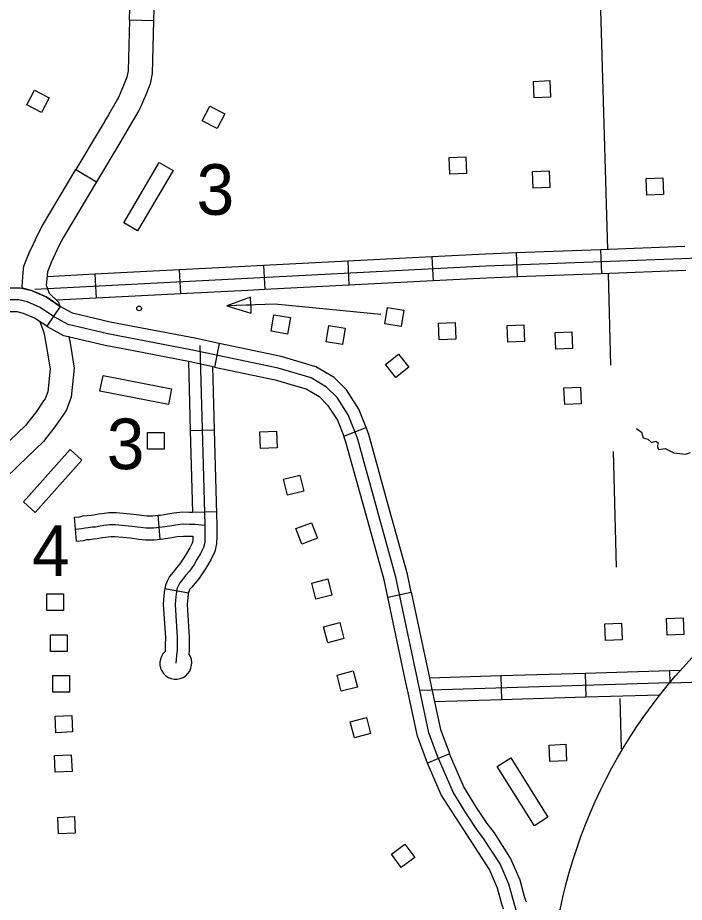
# Model space of a CAD drawing. Extents: x 1671357 to 13005564, y 567358 to 14261451.
# Drawn here: x 12758302.487 to 12758303.88, y 14259945.527 to 14259947.375 of the extents above; entities that cross this region are included whole.
import ezdxf

# ---------------------------------------------------------------- set-up
doc = ezdxf.new("R2010")
doc.units = 0
for name, color, linetype in [('31', 7, 'Continuous'), ('32', 7, 'Continuous'), ('35', 7, 'Continuous'), ('5', 7, 'Continuous'), ('56', 7, 'Continuous'), ('63', 7, 'Continuous')]:
    doc.layers.add(name, color=color, linetype=linetype)

msp = doc.modelspace()

# ---------------------------------------------------------------- linework, layer by layer
at = {"layer": '31'}
for p, q in [((12758302.7704, 14259947.3678), (12758302.7203, 14259947.3692)), ((12758302.6083, 14259947.0576), (12758302.6513, 14259947.0319)), ((12758302.6083, 14259947.0576), (12758302.6083, 14259947.0576)), ((12758302.5754, 14259946.7716), (12758302.5474, 14259946.7301)), ((12758302.9081, 14259946.6941), (12758302.8978, 14259946.6451)), ((12758303.1681, 14259946.5004), (12758303.2147, 14259946.5187)), ((12758303.2147, 14259946.5187), (12758303.2147, 14259946.5187)), ((12758303.2602, 14259946.1645), (12758303.3092, 14259946.1749)), ((12758303.3092, 14259946.1749), (12758303.3092, 14259946.1749)), ((12758303.3895, 14259945.8373), (12758303.3435, 14259945.8174))]:
    msp.add_line(p, q, dxfattribs=at)
for points in [[(12758302.7203, 14259947.3692), (12758302.7252, 14259947.5454)], [(12758302.7753, 14259947.544), (12758302.7704, 14259947.3678)], [(12758305.04, 14259947.5174), (12758305.0491, 14259946.9275), (12758305.0418, 14259946.9188), (12758305.028, 14259946.9136), (12758304.6186, 14259946.8988), (12758303.4653, 14259946.8559)], [(12758302.7203, 14259947.3692), (12758302.7174, 14259947.2635), (12758302.7149, 14259947.2505), (12758302.7066, 14259947.2293), (12758302.6966, 14259947.2065)], [(12758302.7704, 14259947.3678), (12758302.7674, 14259947.2581), (12758302.7633, 14259947.2366), (12758302.7529, 14259947.2101), (12758302.7425, 14259947.1864)], [(12758302.6966, 14259947.2065), (12758302.6956, 14259947.2042), (12758302.6764, 14259947.1721), (12758302.659, 14259947.1426), (12758302.6083, 14259947.0576)], [(12758302.7425, 14259947.1864), (12758302.7402, 14259947.1812), (12758302.7195, 14259947.1466), (12758302.702, 14259947.117), (12758302.6513, 14259947.0319)], [(12758302.5195, 14259946.9024), (12758302.5278, 14259946.9205), (12758302.5387, 14259946.9409), (12758302.6083, 14259947.0576)], [(12758302.6513, 14259947.0319), (12758302.5823, 14259946.9163), (12758302.5727, 14259946.8983), (12758302.565, 14259946.8814)], [(12758302.4984, 14259946.8426), (12758302.4995, 14259946.8555), (12758302.5108, 14259946.8834), (12758302.5195, 14259946.9024)], [(12758302.565, 14259946.8814), (12758302.5568, 14259946.8636), (12758302.5488, 14259946.8438), (12758302.5465, 14259946.8156), (12758302.5468, 14259946.814), (12758302.5523, 14259946.7991), (12758302.572, 14259946.7807), (12758302.5751, 14259946.7719)], [(12758303.4653, 14259946.8559), (12758302.5226, 14259946.8073)], [(12758302.4967, 14259946.8095), (12758302.4961, 14259946.813), (12758302.4984, 14259946.8426)], [(12758302.393, 14259946.8086), (12758302.4543, 14259946.8105), (12758302.492, 14259946.8107), (12758302.5153, 14259946.8047), (12758302.5459, 14259946.7916), (12758302.5754, 14259946.7716)], [(12758302.5755, 14259946.7717), (12758302.5618, 14259946.7812), (12758302.5459, 14259946.7916), (12758302.529, 14259946.7993), (12758302.5153, 14259946.8047), (12758302.4967, 14259946.8099)], [(12758303.463, 14259945.6568), (12758303.4476, 14259945.6769), (12758303.4248, 14259945.7116), (12758303.3971, 14259945.7569), (12758303.3643, 14259945.8324), (12758303.3461, 14259945.8809), (12758303.327, 14259945.9698), (12758303.2769, 14259946.2062), (12758303.1966, 14259946.4964), (12758303.1774, 14259946.5453), (12758303.1541, 14259946.5814), (12758303.1323, 14259946.6033), (12758303.0998, 14259946.6226), (12758303.0311, 14259946.6425), (12758302.8519, 14259946.6804), (12758302.6749, 14259946.7145), (12758302.5924, 14259946.7338), (12758302.5617, 14259946.7506), (12758302.5339, 14259946.7695), (12758302.5072, 14259946.7809), (12758302.4889, 14259946.7857), (12758302.4548, 14259946.7854), (12758301.5458, 14259946.757)], [(12758302.5474, 14259946.7301), (12758302.5218, 14259946.7474), (12758302.4991, 14259946.7572), (12758302.4858, 14259946.7606), (12758302.4553, 14259946.7604), (12758302.3946, 14259946.7585)], [(12758302.7348, 14259946.7285), (12758302.6801, 14259946.739), (12758302.6015, 14259946.7574), (12758302.5755, 14259946.7717)], [(12758302.5333, 14259946.7397), (12758302.539, 14259946.7233)], [(12758302.539, 14259946.7233), (12758302.542, 14259946.7147), (12758302.5478, 14259946.6826), (12758302.5545, 14259946.6412), (12758302.5495, 14259946.5935), (12758302.5439, 14259946.5789), (12758302.5408, 14259946.5743)], [(12758302.7253, 14259946.6793), (12758302.6696, 14259946.69), (12758302.5834, 14259946.7102), (12758302.5487, 14259946.7293), (12758302.5474, 14259946.7301)], [(12758302.9081, 14259946.6941), (12758302.8568, 14259946.705), (12758302.7348, 14259946.7285)], [(12758302.5939, 14259946.7093), (12758302.5972, 14259946.691), (12758302.605, 14259946.6426), (12758302.5986, 14259946.5818), (12758302.5886, 14259946.5556), (12758302.5822, 14259946.5462)], [(12758303.0816, 14259946.6539), (12758303.0371, 14259946.6668), (12758302.9081, 14259946.6941)], [(12758302.8978, 14259946.6451), (12758302.8469, 14259946.6559), (12758302.7253, 14259946.6793)], [(12758303.2147, 14259946.5187), (12758303.1998, 14259946.5567), (12758303.1737, 14259946.5972), (12758303.1479, 14259946.6232), (12758303.1098, 14259946.6457), (12758303.0816, 14259946.6539)], [(12758302.8978, 14259946.6451), (12758303.025, 14259946.6181), (12758303.0676, 14259946.6058)], [(12758303.0676, 14259946.6058), (12758303.0898, 14259946.5994), (12758303.1168, 14259946.5834), (12758303.1344, 14259946.5656), (12758303.155, 14259946.5338), (12758303.1681, 14259946.5004)], [(12758302.5408, 14259946.5743), (12758302.5258, 14259946.5522), (12758302.503, 14259946.5227), (12758302.453, 14259946.4746), (12758302.4259, 14259946.4484)], [(12758302.5822, 14259946.5462), (12758302.5664, 14259946.5228), (12758302.5404, 14259946.4892), (12758302.4878, 14259946.4385), (12758302.4607, 14259946.4123)], [(12758303.264, 14259946.3468), (12758303.2204, 14259946.5043), (12758303.2147, 14259946.5187)], [(12758303.2157, 14259946.3334), (12758303.1728, 14259946.4884), (12758303.1681, 14259946.5004)], [(12758303.3092, 14259946.1749), (12758303.3013, 14259946.2122), (12758303.264, 14259946.3468)], [(12758303.2602, 14259946.1645), (12758303.2526, 14259946.2003), (12758303.2157, 14259946.3334)], [(12758303.3092, 14259946.1749), (12758303.3457, 14259946.0024)], [(12758303.2967, 14259945.9921), (12758303.2602, 14259946.1645)], [(12758303.3457, 14259946.0024), (12758303.3515, 14259945.975), (12758303.3702, 14259945.888), (12758303.3875, 14259945.8418), (12758303.3895, 14259945.8373)], [(12758303.3435, 14259945.8174), (12758303.3411, 14259945.823), (12758303.322, 14259945.8739), (12758303.3025, 14259945.9646), (12758303.2967, 14259945.9921)], [(12758303.4705, 14259945.6883), (12758303.4681, 14259945.6914), (12758303.4459, 14259945.725), (12758303.4194, 14259945.7684), (12758303.3895, 14259945.8373)], [(12758303.3721, 14259945.7517), (12758303.3435, 14259945.8174)], [(12758303.5018, 14259945.5126), (12758303.4987, 14259945.5229), (12758303.4896, 14259945.5565), (12758303.4727, 14259945.5954), (12758303.3719, 14259945.7516)], [(12758303.5498, 14259945.527), (12758303.5469, 14259945.5367), (12758303.537, 14259945.5731), (12758303.517, 14259945.6191), (12758303.4829, 14259945.6719), (12758303.4705, 14259945.6883)], [(12758303.6047, 14259945.1766), (12758303.6017, 14259945.1832), (12758303.5931, 14259945.2117), (12758303.5358, 14259945.4865), (12758303.5228, 14259945.5298), (12758303.5133, 14259945.5648), (12758303.4948, 14259945.6073), (12758303.4619, 14259945.6584)]]:
    msp.add_lwpolyline(points, dxfattribs=at)
at = {"layer": '32'}
for p, q in [((12758303.705, 14259946.8899), (12758303.7069, 14259946.8399)), ((12758303.3524, 14259946.8752), (12758303.355, 14259946.8252)), ((12758303.5288, 14259946.8834), (12758303.5307, 14259946.8333)), ((12758303.0003, 14259946.857), (12758303.0029, 14259946.807)), ((12758303.1764, 14259946.8661), (12758303.1789, 14259946.8161)), ((12758302.6482, 14259946.8389), (12758302.6508, 14259946.7889)), ((12758302.8243, 14259946.848), (12758302.8268, 14259946.7979)), ((12758302.8474, 14259946.5128), (12758302.8974, 14259946.5142)), ((12758302.7848, 14259946.2855), (12758302.7803, 14259946.3354)), ((12758302.8523, 14259946.3419), (12758302.9023, 14259946.3433)), ((12758302.6097, 14259946.2815), (12758302.6053, 14259946.3314)), ((12758302.7942, 14259946.1826), (12758302.8434, 14259946.1735)), ((12758303.6727, 14259946.0052), (12758303.6743, 14259945.9552)), ((12758303.8489, 14259946.0106), (12758303.8497, 14259945.9856)), ((12758303.4965, 14259945.9998), (12758303.4981, 14259945.9498))]:
    msp.add_line(p, q, dxfattribs=at)
for points in [[(12758303.705, 14259946.8899), (12758303.5288, 14259946.8834)], [(12758303.8812, 14259946.8965), (12758303.705, 14259946.8899)], [(12758303.3524, 14259946.8752), (12758303.1764, 14259946.8661)], [(12758303.5288, 14259946.8834), (12758303.4641, 14259946.8809), (12758303.3524, 14259946.8752)], [(12758302.9484, 14259946.8544), (12758302.8243, 14259946.848)], [(12758303.0003, 14259946.857), (12758302.9484, 14259946.8544)], [(12758302.9484, 14259946.8544), (12758302.9484, 14259946.8544)], [(12758302.9484, 14259946.8544), (12758302.9484, 14259946.8544)], [(12758303.1764, 14259946.8661), (12758303.0003, 14259946.857)], [(12758302.6482, 14259946.8389), (12758302.548, 14259946.8337)], [(12758302.8243, 14259946.848), (12758302.6482, 14259946.8389)], [(12758303.5307, 14259946.8333), (12758303.4664, 14259946.8309), (12758303.355, 14259946.8252)], [(12758303.7069, 14259946.8399), (12758303.5307, 14259946.8333)], [(12758303.883, 14259946.8464), (12758303.7069, 14259946.8399)], [(12758303.1789, 14259946.8161), (12758303.0029, 14259946.807)], [(12758303.355, 14259946.8252), (12758303.1789, 14259946.8161)], [(12758302.8268, 14259946.7979), (12758302.6508, 14259946.7889)], [(12758302.9677, 14259946.8052), (12758302.8268, 14259946.7979)], [(12758303.0029, 14259946.807), (12758302.9677, 14259946.8052)], [(12758302.6508, 14259946.7889), (12758302.5678, 14259946.7846)], [(12758302.8675, 14259946.6897), (12758302.8779, 14259946.3154), (12758302.8777, 14259946.2923), (12758302.8775, 14259946.2788), (12758302.8749, 14259946.2684), (12758302.8686, 14259946.2558), (12758302.8614, 14259946.2431), (12758302.8554, 14259946.2329), (12758302.8456, 14259946.2184), (12758302.8375, 14259946.2094), (12758302.8308, 14259946.2012), (12758302.8254, 14259946.1943), (12758302.8226, 14259946.1885), (12758302.8195, 14259946.1817), (12758302.8183, 14259946.1756), (12758302.817, 14259946.1655), (12758302.8159, 14259946.1494), (12758302.8203, 14259946.0802), (12758302.8202, 14259946.0641), (12758302.8199, 14259946.0547), (12758302.8186, 14259946.0426), (12758302.8172, 14259946.0265)], [(12758302.8434, 14259946.6566), (12758302.8474, 14259946.5128)], [(12758302.8938, 14259946.646), (12758302.8974, 14259946.5142)], [(12758302.8474, 14259946.5128), (12758302.8521, 14259946.3417)], [(12758302.8974, 14259946.5142), (12758302.9023, 14259946.3379)], [(12758302.6053, 14259946.3314), (12758302.6157, 14259946.3323), (12758302.6237, 14259946.3342), (12758302.6316, 14259946.3349), (12758302.6399, 14259946.3359), (12758302.6456, 14259946.3364), (12758302.6554, 14259946.3383), (12758302.6637, 14259946.3393), (12758302.6774, 14259946.3413), (12758302.6925, 14259946.3414), (12758302.7284, 14259946.3377), (12758302.7462, 14259946.3353), (12758302.7564, 14259946.3342), (12758302.7693, 14259946.3344), (12758302.7803, 14259946.3354)], [(12758302.7803, 14259946.3354), (12758302.7852, 14259946.3358), (12758302.8004, 14259946.3382), (12758302.8131, 14259946.3405), (12758302.8321, 14259946.3423), (12758302.8459, 14259946.3417), (12758302.8521, 14259946.3417)], [(12758302.9023, 14259946.3379), (12758302.9029, 14259946.3156), (12758302.9027, 14259946.292), (12758302.9025, 14259946.2756), (12758302.8985, 14259946.2597), (12758302.8907, 14259946.244), (12758302.8831, 14259946.2306), (12758302.8766, 14259946.2195), (12758302.8653, 14259946.203), (12758302.8566, 14259946.1932), (12758302.8504, 14259946.1855), (12758302.8467, 14259946.1809), (12758302.8452, 14259946.1779), (12758302.8435, 14259946.1741), (12758302.8434, 14259946.1735)], [(12758302.6075, 14259946.3064), (12758302.6198, 14259946.3075), (12758302.6278, 14259946.3095), (12758302.6341, 14259946.31), (12758302.6424, 14259946.311), (12758302.6491, 14259946.3115), (12758302.6593, 14259946.3136), (12758302.667, 14259946.3145), (12758302.6793, 14259946.3163), (12758302.6913, 14259946.3163), (12758302.7254, 14259946.3128), (12758302.7432, 14259946.3104), (12758302.7553, 14259946.3092), (12758302.7706, 14259946.3094), (12758302.7883, 14259946.311), (12758302.8045, 14259946.3135), (12758302.8165, 14259946.3156), (12758302.8328, 14259946.3172), (12758302.8455, 14259946.3166), (12758302.8578, 14259946.3167), (12758302.8779, 14259946.3146)], [(12758302.6097, 14259946.2815), (12758302.6239, 14259946.2827), (12758302.6319, 14259946.2847), (12758302.6366, 14259946.2851), (12758302.6449, 14259946.2861), (12758302.6526, 14259946.2867), (12758302.6633, 14259946.2888), (12758302.6703, 14259946.2897), (12758302.6811, 14259946.2912), (12758302.6901, 14259946.2913), (12758302.7225, 14259946.288), (12758302.7402, 14259946.2856), (12758302.7541, 14259946.2841), (12758302.7719, 14259946.2843), (12758302.7848, 14259946.2855)], [(12758302.7848, 14259946.2855), (12758302.7914, 14259946.2861), (12758302.8086, 14259946.2888), (12758302.8198, 14259946.2908), (12758302.8334, 14259946.2921), (12758302.845, 14259946.2916), (12758302.8526, 14259946.2916)], [(12758302.8526, 14259946.2916), (12758302.8525, 14259946.2821), (12758302.8512, 14259946.2771), (12758302.8465, 14259946.2675), (12758302.8397, 14259946.2556), (12758302.8342, 14259946.2462), (12758302.8258, 14259946.2339), (12758302.8185, 14259946.2257), (12758302.8113, 14259946.2168), (12758302.804, 14259946.2076), (12758302.7999, 14259946.1991), (12758302.7954, 14259946.1893), (12758302.7942, 14259946.1826)], [(12758302.7942, 14259946.1826), (12758302.7936, 14259946.1795), (12758302.7921, 14259946.168), (12758302.7908, 14259946.1495), (12758302.7953, 14259946.0795), (12758302.7952, 14259946.0646), (12758302.7947, 14259946.0511)], [(12758302.8434, 14259946.1735), (12758302.8431, 14259946.1717), (12758302.842, 14259946.163), (12758302.841, 14259946.1493), (12758302.8454, 14259946.0809), (12758302.8453, 14259946.0636), (12758302.8449, 14259946.053), (12758302.8442, 14259946.0461)], [(12758303.8497, 14259945.9856), (12758304.6422, 14259946.0099), (12758305.452, 14259946.0406)], [(12758303.6727, 14259946.0052), (12758303.4965, 14259945.9998)], [(12758303.8719, 14259946.0113), (12758303.6727, 14259946.0052)], [(12758303.8497, 14259945.9856), (12758303.327, 14259945.9696)], [(12758303.4965, 14259945.9998), (12758303.3471, 14259945.9952)], [(12758303.4981, 14259945.9498), (12758303.3578, 14259945.9455)], [(12758303.6743, 14259945.9552), (12758303.4981, 14259945.9498)], [(12758303.8288, 14259945.9599), (12758303.6743, 14259945.9552)]]:
    msp.add_lwpolyline(points, dxfattribs=at)
msp.add_arc((12758302.8172, 14259946.0265), 0.0334, 132.3672, 36.097, dxfattribs=at)
at = {"layer": '35'}
msp.add_lwpolyline([(12758303.7797, 14259946.517), (12758303.7904, 14259946.5087), (12758303.7936, 14259946.4975), (12758303.8034, 14259946.4942), (12758303.8114, 14259946.4871), (12758303.8203, 14259946.4899), (12758303.8248, 14259946.4874), (12758303.8238, 14259946.4776), (12758303.8267, 14259946.4727), (12758303.8397, 14259946.4749), (12758303.8581, 14259946.4657), (12758303.8823, 14259946.463), (12758303.8928, 14259946.4664)], dxfattribs=at)
at = {"layer": '5'}
for points in [[(12758303.6956, 14259947.7014), (12758303.7192, 14259946.8903)], [(12758303.7207, 14259946.8399), (12758303.726, 14259946.6488)], [(12758303.7309, 14259946.4685), (12758303.7376, 14259946.2272)], [(12758303.7453, 14259945.9525), (12758303.7482, 14259945.8477)]]:
    msp.add_lwpolyline(points, dxfattribs=at)
at = {"layer": '56'}
for p, q in [((12758302.9732, 14259946.7912), (12758302.9236, 14259946.7729)), ((12758302.9737, 14259946.7745), (12758302.9732, 14259946.7912)), ((12758302.9236, 14259946.7729), (12758302.9742, 14259946.7578)), ((12758302.9737, 14259946.7745), (12758302.9435, 14259946.7735)), ((12758302.9737, 14259946.7745), (12758302.9742, 14259946.7578))]:
    msp.add_line(p, q, dxfattribs=at)
for points in [[(12758303.5658, 14259947.207), (12758303.5644, 14259947.2417), (12758303.5992, 14259947.2432), (12758303.6006, 14259947.2084)], [(12758302.5056, 14259947.1928), (12758302.5217, 14259947.2236), (12758302.5526, 14259947.2075), (12758302.5365, 14259947.1767)], [(12758302.8724, 14259947.1591), (12758302.8885, 14259947.1899), (12758302.9194, 14259947.1738), (12758302.9033, 14259947.143)], [(12758303.3902, 14259947.048), (12758303.3887, 14259947.0827), (12758303.4235, 14259947.0842), (12758303.425, 14259947.0495)], [(12758302.7826, 14259947.0723), (12758302.8113, 14259947.0554), (12758302.7372, 14259946.9296), (12758302.7084, 14259946.9465)], [(12758303.564, 14259947.0187), (12758303.5626, 14259947.0535), (12758303.5974, 14259947.0549), (12758303.5989, 14259947.0202)], [(12758303.8018, 14259947.0042), (12758303.8004, 14259947.0389), (12758303.8352, 14259947.0404), (12758303.8366, 14259947.0057)], [(12758303.2538, 14259946.735), (12758303.2593, 14259946.7693), (12758303.2937, 14259946.7637), (12758303.2882, 14259946.7294)], [(12758303.0165, 14259946.7197), (12758303.0223, 14259946.754), (12758303.0567, 14259946.7482), (12758303.0509, 14259946.7139)], [(12758303.1312, 14259946.6978), (12758303.137, 14259946.7321), (12758303.1714, 14259946.7263), (12758303.1656, 14259946.692)], [(12758303.3678, 14259946.7019), (12758303.3664, 14259946.7366), (12758303.4012, 14259946.7381), (12758303.4027, 14259946.7033)], [(12758303.5111, 14259946.6972), (12758303.5097, 14259946.7319), (12758303.5445, 14259946.7333), (12758303.546, 14259946.6986)], [(12758303.6116, 14259946.6826), (12758303.6102, 14259946.7173), (12758303.645, 14259946.7187), (12758303.6465, 14259946.684)], [(12758303.3042, 14259946.6448), (12758303.277, 14259946.6232), (12758303.2553, 14259946.6505), (12758303.2825, 14259946.6721)], [(12758302.6587, 14259946.5949), (12758302.6651, 14259946.6277), (12758302.8084, 14259946.5998), (12758302.8021, 14259946.567)], [(12758303.6299, 14259946.5666), (12758303.6284, 14259946.6013), (12758303.6632, 14259946.6027), (12758303.6647, 14259946.568)], [(12758302.7577, 14259946.4734), (12758302.7577, 14259946.5082), (12758302.7926, 14259946.5082), (12758302.7926, 14259946.4734)], [(12758302.994, 14259946.475), (12758302.9925, 14259946.5097), (12758303.0274, 14259946.5112), (12758303.0289, 14259946.4765)], [(12758302.5961, 14259946.4725), (12758302.6209, 14259946.4502), (12758302.5234, 14259946.3415), (12758302.4986, 14259946.3638)], [(12758303.0425, 14259946.4111), (12758303.0763, 14259946.4194), (12758303.0846, 14259946.3856), (12758303.0509, 14259946.3772)], [(12758303.113, 14259946.2873), (12758303.0804, 14259946.2751), (12758303.0682, 14259946.3078), (12758303.1008, 14259946.3199)], [(12758303.1098, 14259946.16), (12758303.1011, 14259946.1937), (12758303.1348, 14259946.2024), (12758303.1435, 14259946.1687)], [(12758302.5473, 14259946.1365), (12758302.5473, 14259946.1712), (12758302.5822, 14259946.1712), (12758302.5822, 14259946.1365)], [(12758303.8439, 14259946.0852), (12758303.8425, 14259946.1199), (12758303.8773, 14259946.1214), (12758303.8787, 14259946.0867)], [(12758303.1346, 14259946.0691), (12758303.126, 14259946.1027), (12758303.1597, 14259946.1114), (12758303.1684, 14259946.0778)], [(12758303.7154, 14259946.0742), (12758303.7139, 14259946.1089), (12758303.7488, 14259946.1103), (12758303.7502, 14259946.0756)], [(12758302.5551, 14259946.0512), (12758302.5551, 14259946.0859), (12758302.5899, 14259946.0859), (12758302.5899, 14259946.0512)], [(12758303.163, 14259945.968), (12758303.1543, 14259946.0016), (12758303.1881, 14259946.0103), (12758303.1967, 14259945.9767)], [(12758302.5604, 14259945.9659), (12758302.5604, 14259946.0007), (12758302.5953, 14259946.0007), (12758302.5953, 14259945.9659)], [(12758302.5664, 14259945.8813), (12758302.5649, 14259945.916), (12758302.5997, 14259945.9175), (12758302.6012, 14259945.8828)], [(12758303.1906, 14259945.8706), (12758303.1819, 14259945.9042), (12758303.2157, 14259945.9129), (12758303.2244, 14259945.8793)], [(12758303.5989, 14259945.8208), (12758303.5975, 14259945.8555), (12758303.6323, 14259945.857), (12758303.6338, 14259945.8223)], [(12758302.5653, 14259945.7989), (12758302.5639, 14259945.8336), (12758302.5987, 14259945.8351), (12758302.6002, 14259945.8004)], [(12758303.4889, 14259945.8108), (12758303.5171, 14259945.8286), (12758303.5949, 14259945.7049), (12758303.5666, 14259945.6871)], [(12758302.5719, 14259945.6698), (12758302.5704, 14259945.7045), (12758302.6053, 14259945.706), (12758302.6068, 14259945.6712)], [(12758303.2885, 14259945.5999), (12758303.2679, 14259945.6279), (12758303.2959, 14259945.6486), (12758303.3165, 14259945.6206)]]:
    msp.add_lwpolyline(points, close=True, dxfattribs=at)
msp.add_lwpolyline([(12758303.2456, 14259946.755), (12758303.0241, 14259946.7761), (12758302.9236, 14259946.7729)], dxfattribs=at)
msp.add_circle((12758302.7404, 14259946.7674), 0.00501, dxfattribs=at)
at = {"layer": '63'}
msp.add_circle((12758304.6755, 14259945.2943), 1.077, dxfattribs=at)

# ---------------------------------------------------------------- texts
at = {"layer": '56'}
for s, p in [('3', (12758302.8605, 14259946.963)), ('3', (12758302.6729, 14259946.4317)), ('4', (12758302.5168, 14259946.2087))]:
    msp.add_text(s, height=0.1058, dxfattribs=at).set_placement(p)

doc.saveas('drawing.dxf')
